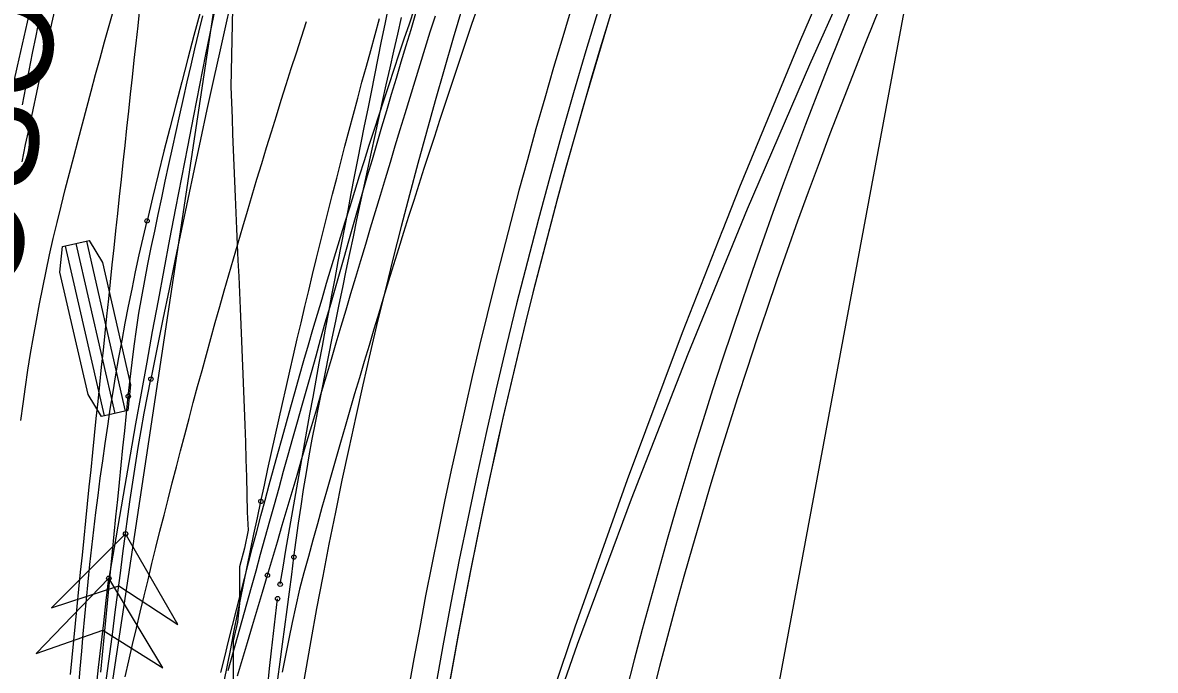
# Model space of a CAD drawing. Extents: x -14 to 1565148, y -25 to 642856.
# Drawn here: x 1564821.91 to 1564843.56, y 636335.55 to 636347.94 of the extents above; entities that cross this region are included whole.
import ezdxf

# ---------------------------------------------------------------- set-up
doc = ezdxf.new("R2010")
doc.units = 0
for name, color, linetype in [('DR_P_Erosion_Control', 7, 'Continuous'), ('GE_X_Alignment', 7, 'Continuous'), ('MT_P_Drums', 7, 'Continuous'), ('PV_P_Curb', 7, 'Continuous'), ('PV_P_EOP', 7, 'Continuous'), ('PV_P_Saw_Cut_Line', 7, 'Continuous'), ('PV_X_EOP', 7, 'Continuous'), ('SC_Shading2', 7, 'Continuous'), ('TR_Turning_Path23', 7, 'Continuous'), ('TR_Turning_Path25', 7, 'Continuous'), ('TR_Turning_Path27', 7, 'Continuous')]:
    doc.layers.add(name, color=color, linetype=linetype)

msp = doc.modelspace()

# ---------------------------------------------------------------- linework, layer by layer
at = {"layer": 'DR_P_Erosion_Control'}
for points in [[(1564842.171, 636359.242), (1564841.768, 636358.441), (1564840.448, 636355.751), (1564839.174, 636353.043), (1564837.944, 636350.314), (1564836.759, 636347.565), (1564835.615, 636344.791), (1564835.28, 636343.952)], [(1564841.215, 636356.205), (1564840.807, 636355.386), (1564839.472, 636352.641), (1564838.186, 636349.891), (1564836.949, 636347.133), (1564835.761, 636344.368), (1564834.625, 636341.597), (1564833.542, 636338.822), (1564832.512, 636336.044), (1564831.539, 636333.264), (1564830.622, 636330.483), (1564829.762, 636327.698), (1564828.962, 636324.919), (1564828.218, 636322.133), (1564828.149, 636321.862)], [(1564835.286, 636343.967), (1564834.518, 636342.003), (1564833.467, 636339.195), (1564832.464, 636336.378), (1564831.511, 636333.55), (1564830.607, 636330.713), (1564829.753, 636327.867), (1564828.951, 636325.013), (1564828.2, 636322.153), (1564827.5, 636319.28), (1564827.106, 636317.556)]]:
    msp.add_lwpolyline(points, dxfattribs=at)
at = {"layer": 'GE_X_Alignment'}
for centre, radius, start, end in [((1564912.506, 636333.015), 101.75, 136.94177, 176.98984), ((1564935.682, 636316.638), 107.25, 135.38222, 176.95365), ((1564930.346, 636310.447), 100, 155.06295, 176.99004)]:
    msp.add_arc(centre, radius, start, end, dxfattribs=at)
at = {"layer": 'MT_P_Drums'}
for points in [[(1564823.93, 636340.791), (1564823.964, 636341.116), (1564824.001, 636341.435), (1564824.041, 636341.752), (1564824.086, 636342.068), (1564824.134, 636342.382), (1564824.187, 636342.694), (1564824.244, 636343.006), (1564824.305, 636343.321), (1564824.369, 636343.634), (1564824.435, 636343.952), (1564824.501, 636344.27), (1564824.568, 636344.587), (1564824.635, 636344.905), (1564824.704, 636345.222), (1564824.773, 636345.539), (1564824.843, 636345.856), (1564824.914, 636346.173), (1564824.985, 636346.489), (1564825.058, 636346.806), (1564825.131, 636347.122), (1564825.204, 636347.438), (1564825.279, 636347.754), (1564825.354, 636348.069)], [(1564826.464, 636338.78), (1564826.532, 636339.093), (1564826.599, 636339.406), (1564826.667, 636339.718), (1564826.736, 636340.029), (1564826.805, 636340.339), (1564826.875, 636340.65), (1564826.945, 636340.96), (1564827.016, 636341.27), (1564827.088, 636341.579), (1564827.16, 636341.888), (1564827.232, 636342.197), (1564827.306, 636342.506), (1564827.38, 636342.815), (1564827.454, 636343.123), (1564827.529, 636343.431), (1564827.605, 636343.738), (1564827.681, 636344.045), (1564827.758, 636344.353), (1564827.836, 636344.659), (1564827.914, 636344.966), (1564827.993, 636345.272), (1564828.072, 636345.578), (1564828.152, 636345.883), (1564828.233, 636346.189), (1564828.315, 636346.494), (1564828.397, 636346.799), (1564828.48, 636347.103), (1564828.563, 636347.407), (1564828.647, 636347.711), (1564828.732, 636348.015)], [(1564823.402, 636335.516), (1564823.434, 636335.846), (1564823.466, 636336.176), (1564823.498, 636336.505), (1564823.53, 636336.835), (1564823.563, 636337.165), (1564823.596, 636337.495), (1564823.628, 636337.824), (1564823.661, 636338.154), (1564823.694, 636338.484), (1564823.728, 636338.814), (1564823.761, 636339.143), (1564823.795, 636339.473), (1564823.828, 636339.802), (1564823.862, 636340.132), (1564823.896, 636340.462), (1564823.93, 636340.791)], [(1564825.765, 636335.336), (1564825.826, 636335.65), (1564825.887, 636335.963), (1564825.949, 636336.277), (1564826.012, 636336.59), (1564826.075, 636336.904), (1564826.138, 636337.217), (1564826.202, 636337.53), (1564826.267, 636337.843), (1564826.332, 636338.155), (1564826.398, 636338.468), (1564826.464, 636338.78)]]:
    msp.add_lwpolyline(points, dxfattribs=at)
for centre in [(1564823.93, 636340.791), (1564823.93, 636340.791), (1564826.464, 636338.78), (1564826.464, 636338.78)]:
    msp.add_circle(centre, 0.0417, dxfattribs=at)
msp.add_arc((1564958.028, 636316.276), 139.668, 153.54197, 168.6689, dxfattribs=at)
at = {"layer": 'PV_P_Curb'}
for p, q in [((1564822.99, 636331.058), (1564827.273, 636359.538)), ((1564822.925, 636343.712), (1564823.67, 636340.463)), ((1564823.128, 636343.758), (1564823.873, 636340.509)), ((1564822.722, 636343.665), (1564823.467, 636340.416))]:
    msp.add_line(p, q, dxfattribs=at)
for points in [[(1564825.923, 636348.206), (1564825.914, 636347.906), (1564825.906, 636347.607), (1564825.9, 636347.308), (1564825.895, 636347.008), (1564825.893, 636346.709), (1564825.903, 636346.408), (1564825.913, 636346.108), (1564825.924, 636345.807), (1564825.935, 636345.507), (1564825.947, 636345.206), (1564825.96, 636344.904), (1564825.973, 636344.603), (1564825.986, 636344.3), (1564825.999, 636343.997), (1564826.012, 636343.694), (1564826.026, 636343.389), (1564826.04, 636343.084), (1564826.053, 636342.776), (1564826.067, 636342.468), (1564826.08, 636342.157), (1564826.094, 636341.844), (1564826.107, 636341.529), (1564826.12, 636341.212), (1564826.133, 636340.891), (1564826.145, 636340.569), (1564826.156, 636340.242), (1564826.168, 636339.914), (1564826.178, 636339.583), (1564826.188, 636339.249), (1564826.197, 636338.912), (1564826.204, 636338.573), (1564826.223, 636338.23), (1564826.149, 636337.883), (1564826.056, 636337.531), (1564826.053, 636337.181), (1564826.056, 636336.827), (1564826.015, 636336.47), (1564825.932, 636336.111), (1564825.932, 636335.751), (1564825.936, 636335.389)], [(1564830.596, 636348.205), (1564830.492, 636347.9), (1564830.389, 636347.595), (1564830.286, 636347.29), (1564830.184, 636346.985), (1564830.082, 636346.679), (1564829.981, 636346.374), (1564829.88, 636346.068), (1564829.78, 636345.762), (1564829.681, 636345.455), (1564829.582, 636345.149), (1564829.483, 636344.842), (1564829.386, 636344.536), (1564829.288, 636344.228), (1564829.192, 636343.921), (1564829.096, 636343.614), (1564829, 636343.306), (1564828.905, 636342.998), (1564828.811, 636342.69), (1564828.717, 636342.381), (1564828.623, 636342.073), (1564828.531, 636341.764), (1564828.438, 636341.455), (1564828.347, 636341.145), (1564828.256, 636340.835), (1564828.165, 636340.526), (1564828.075, 636340.215), (1564827.986, 636339.905), (1564827.897, 636339.594), (1564827.808, 636339.283), (1564827.72, 636338.972), (1564827.632, 636338.661), (1564827.545, 636338.349), (1564827.459, 636338.037), (1564827.372, 636337.725), (1564827.286, 636337.412), (1564827.201, 636337.1), (1564827.13, 636336.784), (1564827.064, 636336.466), (1564826.998, 636336.149), (1564826.933, 636335.831), (1564826.869, 636335.513)], [(1564822.986, 636335.248), (1564823.012, 636335.581), (1564823.039, 636335.913), (1564823.068, 636336.245), (1564823.098, 636336.577), (1564823.129, 636336.909), (1564823.162, 636337.241), (1564823.197, 636337.572), (1564823.233, 636337.903), (1564823.271, 636338.235), (1564823.311, 636338.566), (1564823.352, 636338.896), (1564823.395, 636339.227), (1564823.44, 636339.557), (1564823.487, 636339.887), (1564823.536, 636340.217), (1564823.586, 636340.546), (1564823.639, 636340.876), (1564823.694, 636341.204), (1564823.751, 636341.533), (1564823.81, 636341.861), (1564823.872, 636342.188), (1564823.935, 636342.516), (1564824.001, 636342.842), (1564824.069, 636343.169), (1564824.14, 636343.494), (1564824.213, 636343.82), (1564824.289, 636344.144)]]:
    msp.add_lwpolyline(points, dxfattribs=at)
msp.add_lwpolyline([(1564822.672, 636343.654), (1564823.179, 636343.77), (1564823.436, 636343.35), (1564823.972, 636341.011), (1564823.924, 636340.521), (1564823.417, 636340.405), (1564823.16, 636340.825), (1564822.624, 636343.164)], close=True, dxfattribs=at)
msp.add_circle((1564824.289, 636344.144), 0.0417, dxfattribs=at)
msp.add_circle((1564824.289, 636344.144), 0.0417, dxfattribs=at)
msp.add_arc((1564933.467, 636318.397), 112.174, 151.79375, 166.73062, dxfattribs=at)
at = {"layer": 'PV_P_EOP'}
for centre, radius, start, end in [((1564912.506, 636333.015), 101.75, 136.94177, 176.99004), ((1564912.506, 636333.015), 101, 136.94177, 176.99004), ((1564935.682, 636316.638), 108, 135.38222, 176.99233), ((1564935.682, 636316.638), 107.25, 135.38222, 176.99233), ((1564930.346, 636310.447), 100, 155.06295, 176.99004), ((1564930.346, 636310.447), 99.5, 155.06295, 176.99004)]:
    msp.add_arc(centre, radius, start, end, dxfattribs=at)
at = {"layer": 'PV_P_Saw_Cut_Line'}
for points in [[(1564821.906, 636346.363), (1564821.971, 636346.694), (1564822.036, 636347.024), (1564822.101, 636347.355), (1564822.167, 636347.685), (1564822.233, 636348.015)], [(1564825.841, 636335.547), (1564825.929, 636335.865), (1564826.018, 636336.183), (1564826.106, 636336.501), (1564826.194, 636336.819), (1564826.283, 636337.137), (1564826.371, 636337.454), (1564826.459, 636337.772), (1564826.547, 636338.089), (1564826.635, 636338.406), (1564826.723, 636338.723), (1564826.811, 636339.039), (1564826.899, 636339.356), (1564826.988, 636339.672), (1564827.076, 636339.988), (1564827.164, 636340.303), (1564827.253, 636340.619), (1564827.341, 636340.934), (1564827.43, 636341.249), (1564827.519, 636341.564), (1564827.607, 636341.879), (1564827.696, 636342.193), (1564827.786, 636342.508), (1564827.875, 636342.821), (1564827.964, 636343.135), (1564828.054, 636343.448), (1564828.144, 636343.762), (1564828.234, 636344.075), (1564828.324, 636344.387), (1564828.415, 636344.7), (1564828.505, 636345.012), (1564828.596, 636345.323), (1564828.687, 636345.635), (1564828.779, 636345.946), (1564828.871, 636346.257), (1564828.963, 636346.568), (1564829.055, 636346.878), (1564829.147, 636347.189), (1564829.24, 636347.498), (1564829.334, 636347.808), (1564829.427, 636348.117)], [(1564826.833, 636337.196), (1564826.888, 636337.522), (1564826.944, 636337.847), (1564827, 636338.173), (1564827.057, 636338.498), (1564827.113, 636338.823), (1564827.171, 636339.149), (1564827.228, 636339.474), (1564827.286, 636339.799), (1564827.344, 636340.124), (1564827.403, 636340.449), (1564827.461, 636340.774), (1564827.52, 636341.099), (1564827.58, 636341.423), (1564827.64, 636341.748), (1564827.7, 636342.073), (1564827.76, 636342.397), (1564827.821, 636342.722), (1564827.882, 636343.046), (1564827.944, 636343.371), (1564828.006, 636343.695), (1564828.068, 636344.019), (1564828.13, 636344.344), (1564828.193, 636344.668), (1564828.256, 636344.992), (1564828.32, 636345.316), (1564828.383, 636345.64), (1564828.447, 636345.964), (1564828.512, 636346.288), (1564828.577, 636346.611), (1564828.642, 636346.935), (1564828.707, 636347.259), (1564828.773, 636347.582), (1564828.839, 636347.906), (1564828.905, 636348.229)], [(1564823.558, 636337.31), (1564822.169, 636335.871), (1564823.445, 636336.317), (1564824.589, 636335.596), (1564823.558, 636337.31)], [(1564826.594, 636335.253), (1564826.632, 636335.586), (1564826.67, 636335.92), (1564826.708, 636336.253), (1564826.746, 636336.587), (1564826.784, 636336.92)]]:
    msp.add_lwpolyline(points, dxfattribs=at)
msp.add_lwpolyline([(1564823.558, 636337.31), (1564822.169, 636335.871), (1564823.445, 636336.317), (1564824.589, 636335.596)], close=True, dxfattribs=at)
for centre in [(1564823.558, 636337.31), (1564823.558, 636337.31), (1564826.833, 636337.196), (1564826.784, 636336.92)]:
    msp.add_circle(centre, 0.0417, dxfattribs=at)
for centre, radius, start, end in [((1565146.749, 636282.802), 327.756, 163.72284, 170.42683), ((1563422.582, 636496.243), 1409.962, 352.969917, 353.5278)]:
    msp.add_arc(centre, radius, start, end, dxfattribs=at)
at = {"layer": 'PV_X_EOP'}
msp.add_arc((1564935.678, 636316.634), 110, 135.38222, 176.99004, dxfattribs=at)
at = {"layer": 'SC_Shading2'}
msp.add_line((1564843.038, 636371.156), (1564835.119, 636328.599), dxfattribs=at)
msp.add_ellipse((1564935.682, 636316.638), major_axis=(103.369, -29.517), ratio=0.999149, start_param=2.887636, end_param=3.387039, dxfattribs=at)
at = {"layer": 'TR_Turning_Path23'}
for points in [[(1564821.898, 636345.277), (1564821.968, 636345.608), (1564822.039, 636345.939), (1564822.11, 636346.27), (1564822.181, 636346.6), (1564822.253, 636346.931), (1564822.325, 636347.261), (1564822.397, 636347.591), (1564822.47, 636347.921), (1564822.544, 636348.252)], [(1564826.59, 636337.367), (1564826.684, 636337.686), (1564826.779, 636338.006), (1564826.873, 636338.325), (1564826.967, 636338.644), (1564827.062, 636338.963), (1564827.156, 636339.281), (1564827.25, 636339.599), (1564827.344, 636339.917), (1564827.437, 636340.234), (1564827.531, 636340.551), (1564827.625, 636340.867), (1564827.719, 636341.183), (1564827.812, 636341.499), (1564827.905, 636341.814), (1564827.999, 636342.129), (1564828.093, 636342.443), (1564828.186, 636342.758), (1564828.28, 636343.072), (1564828.374, 636343.386), (1564828.468, 636343.7), (1564828.562, 636344.014), (1564828.656, 636344.327), (1564828.75, 636344.64), (1564828.845, 636344.954), (1564828.939, 636345.266), (1564829.034, 636345.579), (1564829.129, 636345.891), (1564829.224, 636346.203), (1564829.32, 636346.515), (1564829.415, 636346.827), (1564829.511, 636347.138), (1564829.607, 636347.45), (1564829.703, 636347.76), (1564829.799, 636348.071)], [(1564827.097, 636337.715), (1564827.14, 636338.042), (1564827.185, 636338.366), (1564827.232, 636338.688), (1564827.282, 636339.01), (1564827.334, 636339.331), (1564827.389, 636339.65), (1564827.446, 636339.969), (1564827.506, 636340.286), (1564827.569, 636340.607), (1564827.633, 636340.93), (1564827.698, 636341.254), (1564827.764, 636341.578), (1564827.83, 636341.902), (1564827.896, 636342.225), (1564827.962, 636342.549), (1564828.029, 636342.873), (1564828.096, 636343.196), (1564828.164, 636343.52), (1564828.232, 636343.843), (1564828.301, 636344.166), (1564828.369, 636344.49), (1564828.439, 636344.813), (1564828.508, 636345.136), (1564828.578, 636345.459), (1564828.649, 636345.782), (1564828.719, 636346.104), (1564828.79, 636346.427), (1564828.862, 636346.75), (1564828.934, 636347.072), (1564829.006, 636347.395), (1564829.079, 636347.717), (1564829.152, 636348.039)], [(1564823.877, 636338.16), (1564823.921, 636338.49), (1564823.967, 636338.82), (1564824.015, 636339.15), (1564824.066, 636339.48), (1564824.119, 636339.809), (1564824.176, 636340.137), (1564824.235, 636340.465), (1564824.296, 636340.793), (1564824.361, 636341.12)], [(1564823.877, 636338.16), (1564822.465, 636336.744), (1564823.748, 636337.168), (1564824.879, 636336.429), (1564823.877, 636338.16)], [(1564826.79, 636335.379), (1564826.834, 636335.713), (1564826.878, 636336.047), (1564826.922, 636336.38), (1564826.966, 636336.714), (1564827.01, 636337.048), (1564827.053, 636337.382), (1564827.097, 636337.715)], [(1564826.019, 636335.442), (1564826.114, 636335.763), (1564826.21, 636336.084), (1564826.305, 636336.405), (1564826.4, 636336.725), (1564826.495, 636337.046), (1564826.59, 636337.367)]]:
    msp.add_lwpolyline(points, dxfattribs=at)
msp.add_lwpolyline([(1564823.877, 636338.16), (1564822.465, 636336.744), (1564823.748, 636337.168), (1564824.879, 636336.429)], close=True, dxfattribs=at)
for centre in [(1564824.361, 636341.12), (1564824.361, 636341.12), (1564823.877, 636338.16), (1564823.877, 636338.16), (1564827.097, 636337.715), (1564827.097, 636337.715), (1564826.59, 636337.367), (1564826.59, 636337.367)]:
    msp.add_circle(centre, 0.0417, dxfattribs=at)
for centre, radius, start, end in [((1565099.324, 636286.618), 280.312, 161.13509, 168.78836), ((1563299.085, 636537.251), 1537.735, 352.110504, 352.560993)]:
    msp.add_arc(centre, radius, start, end, dxfattribs=at)
at = {"layer": 'TR_Turning_Path25'}
for points in [[(1564821.876, 636340.327), (1564821.919, 636340.649), (1564821.964, 636340.97), (1564822.012, 636341.289), (1564822.063, 636341.608), (1564822.116, 636341.926), (1564822.172, 636342.243), (1564822.231, 636342.558), (1564822.293, 636342.873), (1564822.357, 636343.186), (1564822.425, 636343.498), (1564822.496, 636343.809), (1564822.569, 636344.115), (1564822.647, 636344.43), (1564822.726, 636344.745), (1564822.807, 636345.059), (1564822.888, 636345.374), (1564822.969, 636345.688), (1564823.052, 636346.002), (1564823.136, 636346.316), (1564823.22, 636346.629), (1564823.305, 636346.943), (1564823.391, 636347.256), (1564823.478, 636347.569), (1564823.566, 636347.881), (1564823.654, 636348.194)], [(1564823.867, 636335.423), (1564823.939, 636335.734), (1564824.011, 636336.044), (1564824.084, 636336.354), (1564824.158, 636336.663), (1564824.232, 636336.973), (1564824.307, 636337.282), (1564824.382, 636337.591), (1564824.459, 636337.9), (1564824.535, 636338.209), (1564824.613, 636338.517), (1564824.691, 636338.825), (1564824.77, 636339.133), (1564824.849, 636339.441), (1564824.929, 636339.749), (1564825.01, 636340.056), (1564825.091, 636340.363), (1564825.173, 636340.67), (1564825.255, 636340.976), (1564825.339, 636341.283), (1564825.423, 636341.589), (1564825.507, 636341.895), (1564825.592, 636342.2), (1564825.678, 636342.506), (1564825.765, 636342.811), (1564825.852, 636343.116), (1564825.94, 636343.421), (1564826.028, 636343.725), (1564826.117, 636344.029), (1564826.207, 636344.333), (1564826.298, 636344.637), (1564826.389, 636344.941), (1564826.481, 636345.244), (1564826.573, 636345.547), (1564826.666, 636345.849), (1564826.76, 636346.152), (1564826.854, 636346.454), (1564826.95, 636346.756), (1564827.045, 636347.058), (1564827.142, 636347.359), (1564827.239, 636347.66), (1564827.337, 636347.961)]]:
    msp.add_lwpolyline(points, dxfattribs=at)
msp.add_arc((1564940.689, 636314.867), 124.922, 128.00393, 166.21829, dxfattribs=at)
at = {"layer": 'TR_Turning_Path27'}
for points in [[(1564822.826, 636335.47), (1564822.857, 636335.798), (1564822.888, 636336.12), (1564822.921, 636336.447), (1564822.953, 636336.773), (1564822.986, 636337.1), (1564823.019, 636337.427), (1564823.052, 636337.753), (1564823.084, 636338.08), (1564823.117, 636338.407), (1564823.151, 636338.733), (1564823.184, 636339.06), (1564823.217, 636339.386), (1564823.25, 636339.713), (1564823.284, 636340.04), (1564823.317, 636340.366), (1564823.351, 636340.693), (1564823.385, 636341.019), (1564823.419, 636341.346), (1564823.453, 636341.672), (1564823.487, 636341.999), (1564823.521, 636342.326), (1564823.555, 636342.652), (1564823.59, 636342.979), (1564823.624, 636343.305), (1564823.659, 636343.632), (1564823.693, 636343.958), (1564823.728, 636344.284), (1564823.763, 636344.611), (1564823.798, 636344.937), (1564823.833, 636345.264), (1564823.868, 636345.59), (1564823.903, 636345.917), (1564823.938, 636346.243), (1564823.974, 636346.569), (1564824.009, 636346.896), (1564824.045, 636347.222), (1564824.08, 636347.548), (1564824.116, 636347.875), (1564824.152, 636348.201)], [(1564825.699, 636335.505), (1564825.773, 636335.806), (1564825.848, 636336.106), (1564825.923, 636336.407), (1564825.999, 636336.707), (1564826.075, 636337.007), (1564826.152, 636337.307), (1564826.229, 636337.606), (1564826.307, 636337.906), (1564826.386, 636338.205), (1564826.465, 636338.503), (1564826.544, 636338.802), (1564826.625, 636339.1), (1564826.705, 636339.398), (1564826.787, 636339.696), (1564826.869, 636339.993), (1564826.951, 636340.29), (1564827.034, 636340.587), (1564827.118, 636340.883), (1564827.202, 636341.18), (1564827.287, 636341.476), (1564827.373, 636341.772), (1564827.459, 636342.067), (1564827.545, 636342.362), (1564827.633, 636342.657), (1564827.72, 636342.952), (1564827.809, 636343.246), (1564827.898, 636343.541), (1564827.987, 636343.834), (1564828.077, 636344.128), (1564828.168, 636344.421), (1564828.259, 636344.714), (1564828.351, 636345.007), (1564828.444, 636345.299), (1564828.537, 636345.592), (1564828.631, 636345.883), (1564828.725, 636346.175), (1564828.82, 636346.466), (1564828.915, 636346.757), (1564829.011, 636347.048), (1564829.108, 636347.338), (1564829.205, 636347.628), (1564829.303, 636347.918), (1564829.402, 636348.208)]]:
    msp.add_lwpolyline(points, dxfattribs=at)

# ---------------------------------------------------------------- texts
at = {"layer": 'PV_P_Curb'}
msp.add_text('WisDOT OSOW 2010 (US)', height=1.96333, rotation=81.4485, dxfattribs=at).set_placement((1564820.175, 636332.075))

doc.saveas('drawing.dxf')
